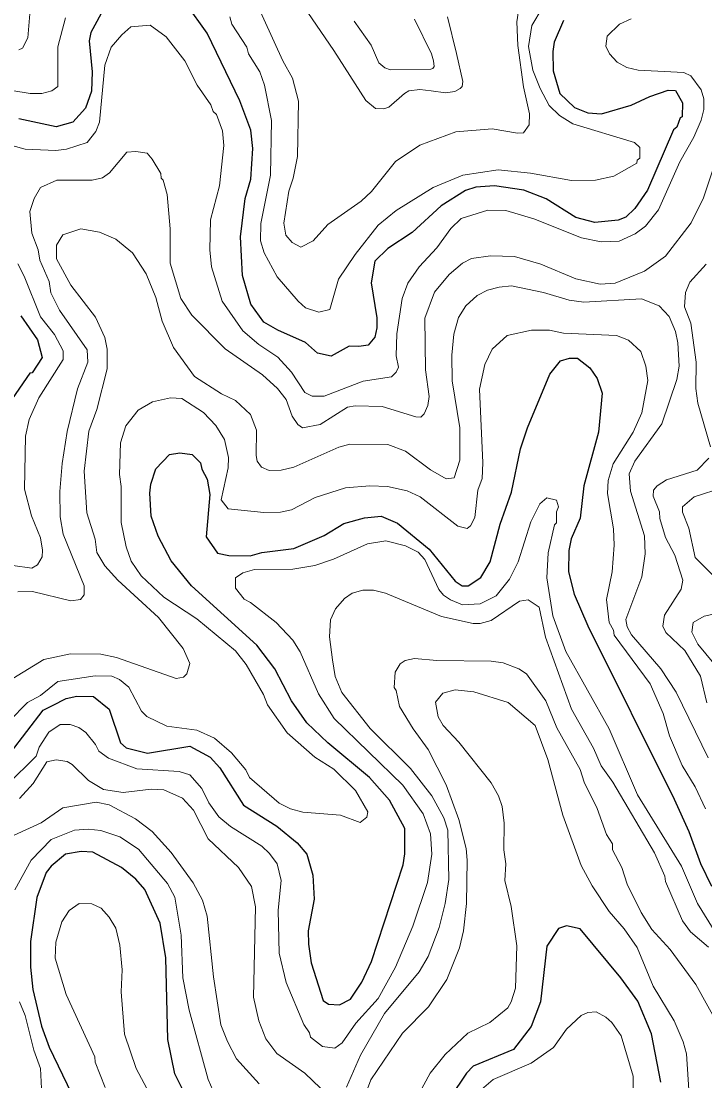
# Model space of a CAD drawing. Extents: x 673.3 to 698.5, y 6984.3 to 7012.3.
# Drawn here: x 688.869 to 689.905, y 6988.039 to 6989.644 of the extents above; entities that cross this region are included whole.
import ezdxf

# ---------------------------------------------------------------- set-up
doc = ezdxf.new("R2010")
doc.units = 0
doc.header["$LTSCALE"] = 0.032
doc.layers.add('1', color=7, linetype='Continuous', lineweight=25)
doc.layers.add('2', color=7, linetype='Continuous', lineweight=13)

msp = doc.modelspace()

# ---------------------------------------------------------------- linework, layer by layer
at = {"layer": '1'}
for points in [[(688.9963, 6989.6663), (688.9747, 6989.6267), (688.9721, 6989.614), (688.9765, 6989.5672), (688.9757, 6989.5379), (688.9664, 6989.5119), (688.9474, 6989.4909), (688.9221, 6989.4839), (688.8655, 6989.4957)], [(689.7093, 6989.3463), (689.6647, 6989.3747), (689.6306, 6989.3879), (689.5861, 6989.3942), (689.558, 6989.3926), (689.5422, 6989.3872), (689.5054, 6989.3643), (689.4617, 6989.3239), (689.4247, 6989.2993), (689.4048, 6989.2804), (689.3992, 6989.2473), (689.4081, 6989.1946), (689.4081, 6989.1792), (689.405, 6989.165), (689.3951, 6989.1533), (689.3808, 6989.1508), (689.3661, 6989.1515), (689.3389, 6989.1363), (689.3183, 6989.1411), (689.2998, 6989.1572), (689.2578, 6989.1758), (689.2366, 6989.188), (689.2169, 6989.2151), (689.2046, 6989.2587), (689.2014, 6989.317), (689.2084, 6989.3751), (689.2173, 6989.4044), (689.22, 6989.4509), (689.2169, 6989.4786), (689.2004, 6989.5232), (689.1508, 6989.6255), (689.1193, 6989.6701)], [(689.6908, 6989.6449), (689.6768, 6989.6118), (689.6746, 6989.5981), (689.6753, 6989.5688), (689.6851, 6989.5343), (689.7073, 6989.513), (689.7279, 6989.5051), (689.7486, 6989.5034), (689.7932, 6989.5167), (689.8214, 6989.5299), (689.8496, 6989.5392), (689.8603, 6989.539), (689.8712, 6989.5203), (689.8707, 6989.4989), (689.8677, 6989.4975), (689.8625, 6989.483), (689.8574, 6989.4791), (689.818, 6989.388), (689.799, 6989.3599), (689.7855, 6989.3468), (689.7739, 6989.3424), (689.7385, 6989.3389), (689.7093, 6989.3463)], [(688.8685, 6989.1977), (688.894, 6989.161), (688.9007, 6989.1345), (688.8855, 6989.1111), (688.8822, 6989.1107), (688.8497, 6989.0639)], [(689.0281, 6988.543), (689.0603, 6988.5351), (689.1248, 6988.5455), (689.1557, 6988.5291), (689.1703, 6988.513), (689.206, 6988.4563), (689.2565, 6988.4245), (689.2874, 6988.3992), (689.3017, 6988.3822), (689.3112, 6988.3504), (689.3129, 6988.314), (689.304, 6988.2658), (689.3042, 6988.2458), (689.3087, 6988.2173), (689.3268, 6988.1605), (689.3345, 6988.1549), (689.3512, 6988.1541), (689.3679, 6988.1627), (689.3855, 6988.1884), (689.3998, 6988.2193), (689.448, 6988.3658), (689.4505, 6988.3825), (689.4504, 6988.421), (689.4271, 6988.464), (689.397, 6988.4982), (689.3338, 6988.5508), (689.3018, 6988.5812), (689.2785, 6988.6143), (689.2536, 6988.6627), (689.2263, 6988.6989), (689.127, 6988.7886), (689.0966, 6988.8264), (689.0765, 6988.8637), (689.0661, 6988.8942), (689.0639, 6988.929), (689.0653, 6988.9427), (689.0731, 6988.9658), (689.0939, 6988.9877), (689.1094, 6988.99), (689.128, 6988.9877), (689.1409, 6988.9748), (689.1426, 6988.9653), (689.1509, 6988.9501), (689.1549, 6988.9271), (689.1493, 6988.8628), (689.1667, 6988.838), (689.1837, 6988.8347), (689.2163, 6988.834), (689.2339, 6988.8388), (689.2824, 6988.8453), (689.328, 6988.8648), (689.3578, 6988.8828), (689.3895, 6988.8916), (689.4146, 6988.8942), (689.4394, 6988.8835), (689.4873, 6988.8443), (689.5265, 6988.7955), (689.5372, 6988.7884), (689.5466, 6988.7884), (689.5657, 6988.801), (689.5799, 6988.8247), (689.5949, 6988.8819), (689.6118, 6988.9303), (689.6259, 6988.9959), (689.6364, 6989.028), (689.6703, 6989.1089), (689.6865, 6989.1293), (689.6997, 6989.1336), (689.7119, 6989.1333), (689.7306, 6989.1189), (689.742, 6989.1024), (689.7494, 6989.0804), (689.7437, 6989.0212), (689.7217, 6988.9398), (689.716, 6988.8912), (689.7026, 6988.8597), (689.6989, 6988.8418), (689.6982, 6988.8095), (689.7068, 6988.7757), (689.7275, 6988.7281), (689.8587, 6988.4655), (689.8808, 6988.4164), (689.8984, 6988.3681), (689.9149, 6988.3337)], [(688.8531, 6988.5354), (688.9023, 6988.6), (688.9163, 6988.6075), (688.9371, 6988.618), (688.9534, 6988.6215), (688.9786, 6988.6211), (689.0026, 6988.6017), (689.0194, 6988.5506), (689.0281, 6988.543)], [(689.119, 6988.015), (689.1019, 6988.0492), (689.0914, 6988.1013), (689.0881, 6988.2251), (689.0798, 6988.2777), (689.0565, 6988.3288), (689.0427, 6988.3442), (689.0211, 6988.3618), (688.9779, 6988.3852), (688.9599, 6988.386), (688.9361, 6988.382), (688.9147, 6988.3641), (688.9069, 6988.3542), (688.893, 6988.3167), (688.8831, 6988.2498), (688.883, 6988.211), (688.887, 6988.1772), (688.8999, 6988.1217), (688.9114, 6988.0896), (688.9455, 6988.0198)], [(689.8385, 6988.0368), (689.8241, 6988.1099), (689.8033, 6988.1593), (689.7775, 6988.1948), (689.716, 6988.269), (689.6956, 6988.2735), (689.6833, 6988.2693), (689.6656, 6988.2428), (689.6558, 6988.1583), (689.6419, 6988.121), (689.615, 6988.0864), (689.5542, 6988.0612), (689.5441, 6988.0505), (689.5193, 6988.0137)]]:
    msp.add_lwpolyline(points, dxfattribs=at)
at = {"layer": '2'}
for points in [[(688.8471, 6989.7598), (688.8693, 6989.7845), (688.8998, 6989.8053), (688.9586, 6989.8236), (689.0309, 6989.8275), (689.1115, 6989.8226), (689.1571, 6989.8169), (689.1894, 6989.81), (689.2223, 6989.795), (689.2451, 6989.7756), (689.2636, 6989.7537), (689.2802, 6989.7219), (689.2909, 6989.6848), (689.3036, 6989.657), (689.3428, 6989.5995), (689.3914, 6989.5235), (689.4061, 6989.5115), (689.4187, 6989.5108), (689.4261, 6989.5133), (689.4498, 6989.5344), (689.4563, 6989.5382), (689.4731, 6989.5401)], [(688.8656, 6989.6004), (688.8712, 6989.6027), (688.8794, 6989.6185), (688.8821, 6989.6548), (688.9037, 6989.7113), (688.9211, 6989.7378), (688.9478, 6989.7597), (688.9742, 6989.7705), (689.0013, 6989.7762), (689.0439, 6989.7787), (689.1193, 6989.79), (689.1576, 6989.7825), (689.186, 6989.7646), (689.2012, 6989.748), (689.2208, 6989.6912), (689.2209, 6989.6817), (689.2655, 6989.5835), (689.2801, 6989.5576), (689.2893, 6989.5225), (689.2876, 6989.4386), (689.2812, 6989.4059), (689.2747, 6989.3864)], [(689.185, 6989.6505), (689.1882, 6989.6394), (689.211, 6989.6043), (689.2137, 6989.5944), (689.2305, 6989.5672), (689.238, 6989.547), (689.2485, 6989.4936), (689.2469, 6989.4105), (689.2323, 6989.3375), (689.2315, 6989.3109), (689.2372, 6989.2931), (689.2572, 6989.2568), (689.2887, 6989.2196), (689.3001, 6989.2098), (689.32, 6989.2029), (689.3366, 6989.2073), (689.3497, 6989.2528), (689.3754, 6989.2906), (689.4101, 6989.335), (689.4371, 6989.3571), (689.4935, 6989.392), (689.5385, 6989.4105), (689.5916, 6989.4186), (689.6409, 6989.4138), (689.7028, 6989.4024), (689.7394, 6989.4032), (689.7671, 6989.4091), (689.8019, 6989.4289), (689.8025, 6989.4333), (689.8063, 6989.4361), (689.8063, 6989.4526), (689.7986, 6989.4598), (689.7052, 6989.4884), (689.6849, 6989.5011), (689.6693, 6989.5161), (689.6553, 6989.5417), (689.6442, 6989.5695), (689.6379, 6989.6054), (689.6426, 6989.6372), (689.6586, 6989.6633)], [(689.2747, 6989.3864), (689.2672, 6989.3376), (689.2703, 6989.3195), (689.2798, 6989.3086), (689.2927, 6989.3015), (689.3114, 6989.3113), (689.3336, 6989.336), (689.3843, 6989.3713), (689.4, 6989.386), (689.4362, 6989.4312), (689.4731, 6989.456), (689.5275, 6989.4764), (689.5825, 6989.4806), (689.6213, 6989.4741), (689.6303, 6989.4749), (689.6387, 6989.4868), (689.6394, 6989.5033), (689.6304, 6989.5444), (689.6216, 6989.607), (689.62, 6989.6428), (689.624, 6989.6698)], [(688.855, 6989.539), (688.8827, 6989.5342), (688.9006, 6989.5343), (688.9155, 6989.5381), (688.9244, 6989.545), (688.9245, 6989.6051), (688.9361, 6989.6489)], [(689.7933, 6989.6472), (689.7755, 6989.6395), (689.757, 6989.6209), (689.7552, 6989.6058), (689.7605, 6989.5941), (689.7722, 6989.5816), (689.7866, 6989.5735), (689.804, 6989.5698), (689.8731, 6989.566), (689.884, 6989.5609), (689.8996, 6989.5399), (689.9033, 6989.5261), (689.9033, 6989.5099), (689.8993, 6989.4939), (689.8881, 6989.4681), (689.8673, 6989.4306), (689.8348, 6989.3582), (689.8153, 6989.3332), (689.7995, 6989.3218), (689.7754, 6989.3105), (689.7477, 6989.3096), (689.718, 6989.3154), (689.6458, 6989.3446), (689.6037, 6989.357), (689.5762, 6989.3576), (689.5358, 6989.3448), (689.5201, 6989.3297), (689.4987, 6989.3007), (689.4721, 6989.2716), (689.4551, 6989.2471), (689.4465, 6989.2235), (689.4381, 6989.1702), (689.4375, 6989.1367), (689.4406, 6989.1198), (689.4374, 6989.112), (689.4301, 6989.1049), (689.3873, 6989.0987), (689.3281, 6989.0757), (689.3098, 6989.0756), (689.299, 6989.0816), (689.2786, 6989.1124), (689.2579, 6989.1349), (689.2293, 6989.1541), (689.2048, 6989.1749), (689.1736, 6989.2199), (689.1574, 6989.2719), (689.1549, 6989.2975), (689.1558, 6989.3427), (689.1695, 6989.3942), (689.1761, 6989.4557)], [(689.4651, 6989.647), (689.4907, 6989.5941), (689.4937, 6989.5836), (689.495, 6989.5749), (689.493, 6989.572), (689.4897, 6989.571), (689.4287, 6989.57), (689.4202, 6989.573), (689.4109, 6989.5805), (689.3992, 6989.6076), (689.3736, 6989.6439)], [(689.4731, 6989.5401), (689.4902, 6989.5383), (689.5118, 6989.5352), (689.526, 6989.5372), (689.5345, 6989.542), (689.5373, 6989.5449), (689.5383, 6989.5524), (689.5286, 6989.5949), (689.515, 6989.6505)], [(689.1761, 6989.4557), (689.1743, 6989.4779), (689.1652, 6989.5026), (689.1598, 6989.5068), (689.1566, 6989.517), (689.136, 6989.5468), (689.1173, 6989.5835), (689.0886, 6989.6201), (689.0645, 6989.6377), (689.0353, 6989.6352), (689.0215, 6989.6233), (689.0055, 6989.6045), (688.9959, 6989.5774), (688.9877, 6989.491), (688.9822, 6989.4767), (688.9693, 6989.46), (688.9377, 6989.4497), (688.9218, 6989.448), (688.875, 6989.45), (688.741, 6989.4869)], [(689.3636, 6989.0592), (689.375, 6989.0611), (689.4163, 6989.0603), (689.4673, 6989.0444), (689.4746, 6989.0441), (689.4797, 6989.0488), (689.4855, 6989.0616), (689.4871, 6989.0754), (689.4815, 6989.1155), (689.4807, 6989.1942), (689.4955, 6989.2333), (689.5174, 6989.26), (689.5376, 6989.2771), (689.5515, 6989.2842), (689.5804, 6989.2884), (689.6166, 6989.2875), (689.6564, 6989.2759), (689.7097, 6989.2535), (689.7466, 6989.2453), (689.7691, 6989.2468), (689.8138, 6989.2649), (689.8452, 6989.2881), (689.8843, 6989.3383), (689.9032, 6989.3761), (689.9374, 6989.4799)], [(688.8642, 6988.7793), (688.8861, 6988.7801), (688.9442, 6988.7656), (688.9588, 6988.7676), (688.9643, 6988.7751), (688.9643, 6988.7883), (688.9325, 6988.8668), (688.9284, 6988.8929), (688.9276, 6988.9316), (688.9312, 6988.9736), (688.9389, 6989.0223), (688.9542, 6989.0869), (688.97, 6989.1271), (688.969, 6989.146), (688.9273, 6989.2059), (688.914, 6989.2325), (688.9116, 6989.2496), (688.8974, 6989.2817), (688.8949, 6989.2972), (688.8854, 6989.3227), (688.8822, 6989.3557), (688.8887, 6989.375), (688.8984, 6989.3917), (688.9231, 6989.4031), (688.9768, 6989.4032), (688.9921, 6989.4064), (689.0029, 6989.414), (689.0294, 6989.4453), (689.0429, 6989.4463), (689.0598, 6989.4437), (689.0678, 6989.4348), (689.0805, 6989.4132), (689.0811, 6989.4059), (689.084, 6989.4029), (689.0904, 6989.3815), (689.0946, 6989.3294), (689.0946, 6989.2772), (689.1108, 6989.2236), (689.1277, 6989.1983), (689.1783, 6989.1476), (689.2345, 6989.1079), (689.2574, 6989.0873), (689.2705, 6989.0708), (689.2796, 6989.0455), (689.2885, 6989.0327), (689.2952, 6989.0278), (689.3221, 6989.0328), (689.3636, 6989.0592)], [(689.9099, 6988.5278), (689.8616, 6988.6274), (689.8382, 6988.6628), (689.7939, 6988.7143), (689.7873, 6988.7262), (689.7855, 6988.7373), (689.8094, 6988.8021), (689.8146, 6988.8371), (689.8138, 6988.8643), (689.7925, 6988.9319), (689.7902, 6988.9582), (689.7987, 6988.9776), (689.8396, 6989.0341), (689.8626, 6989.1013), (689.8659, 6989.1213), (689.8642, 6989.1567), (689.8606, 6989.1736), (689.8509, 6989.1963), (689.836, 6989.2124), (689.809, 6989.2232), (689.7216, 6989.2184), (689.6995, 6989.2212), (689.6603, 6989.233), (689.6121, 6989.2427), (689.5932, 6989.241), (689.5759, 6989.2362), (689.5601, 6989.2284), (689.5427, 6989.2127), (689.5317, 6989.1949), (689.5247, 6989.1697), (689.5214, 6989.1379), (689.5222, 6989.0988), (689.5336, 6989.0278), (689.5335, 6988.9789), (689.5251, 6988.952), (689.513, 6988.9505), (689.4894, 6988.9644), (689.4515, 6988.9926), (689.4245, 6989.0025), (689.3669, 6989.0033), (689.3504, 6988.9984), (689.2824, 6988.9685), (689.263, 6988.9638), (689.2447, 6988.9633), (689.2332, 6988.9684), (689.2267, 6988.9776), (689.2249, 6988.9858), (689.2257, 6989.0245), (689.2168, 6989.0481), (689.1939, 6989.0693), (689.1728, 6989.0794), (689.1318, 6989.1054), (689.0997, 6989.1497), (689.0829, 6989.1892), (689.073, 6989.2255), (689.0586, 6989.261), (689.0378, 6989.293), (689.0127, 6989.3135), (688.9877, 6989.3242), (688.9596, 6989.3291), (688.9324, 6989.3204), (688.9228, 6989.3046), (688.9227, 6989.2839), (688.9441, 6989.2437), (688.9816, 6989.1953), (688.996, 6989.1645), (688.9993, 6989.1469), (688.9993, 6989.1173), (688.9838, 6989.0554), (688.9717, 6989.0229), (688.9644, 6988.962), (688.9684, 6988.8992), (688.9813, 6988.8594), (688.9838, 6988.8391), (688.9956, 6988.8189), (689.0157, 6988.7973), (689.0773, 6988.7406), (689.1143, 6988.6936), (689.1246, 6988.6709), (689.1202, 6988.6554), (689.1152, 6988.6504), (689.1037, 6988.6483), (689.0137, 6988.6801), (688.9899, 6988.6848), (688.944, 6988.6857), (688.9032, 6988.6767), (688.8563, 6988.6481)], [(688.864, 6989.2764), (688.8738, 6989.2577), (688.8982, 6989.1958), (688.9195, 6989.1694), (688.9325, 6989.1447), (688.9325, 6989.1315), (688.8958, 6989.0731), (688.8812, 6989.0406), (688.8756, 6989.015), (688.8743, 6988.935), (688.8845, 6988.8945), (688.8985, 6988.861), (688.9016, 6988.8427), (688.9008, 6988.8327), (688.8939, 6988.8201), (688.8851, 6988.8152), (688.8563, 6988.8192)], [(689.9069, 6989.2759), (689.8823, 6989.2485), (689.8756, 6989.2327), (689.874, 6989.2113), (689.8837, 6989.1862), (689.8919, 6989.1271), (689.8911, 6989.0874), (689.8943, 6989.065), (689.9138, 6988.9993)], [(689.2723, 6988.5658), (689.2421, 6988.6084), (689.2363, 6988.6238), (689.2102, 6988.6694), (689.1936, 6988.6901), (689.1353, 6988.7386), (689.0854, 6988.7714), (689.0508, 6988.8036), (689.0359, 6988.8261), (689.028, 6988.8476), (689.0205, 6988.8844), (689.0205, 6988.9388), (689.0181, 6988.9571), (689.0198, 6989.0052), (689.0278, 6989.0308), (689.0463, 6989.0544), (689.0682, 6989.0673), (689.0954, 6989.0733), (689.1125, 6989.0722), (689.1456, 6989.0509), (689.164, 6989.0316), (689.1773, 6989.0104), (689.1833, 6988.9827), (689.1827, 6988.9673), (689.172, 6988.919), (689.1828, 6988.9054), (689.2366, 6988.8994), (689.2622, 6988.8999), (689.2785, 6988.9034), (689.3147, 6988.9222), (689.3604, 6988.9372), (689.3974, 6988.9398), (689.4244, 6988.9389), (689.4538, 6988.9324), (689.4736, 6988.9234), (689.5306, 6988.8791), (689.5447, 6988.8755), (689.5498, 6988.8796), (689.5563, 6988.892), (689.5611, 6988.9332), (689.5677, 6988.9513), (689.5686, 6988.975), (689.5637, 6989.0862), (689.5715, 6989.1236), (689.5829, 6989.1469), (689.6057, 6989.1679), (689.6421, 6989.1759), (689.6694, 6989.1759), (689.691, 6989.1714), (689.7711, 6989.1679), (689.7892, 6989.1605), (689.8079, 6989.1433), (689.8156, 6989.1212), (689.8187, 6989.0995), (689.8096, 6989.0506), (689.7966, 6989.0212), (689.7661, 6988.9735), (689.7584, 6988.9482), (689.7576, 6988.9282), (689.7664, 6988.8749), (689.7674, 6988.8503), (689.7648, 6988.8096), (689.756, 6988.7677), (689.76, 6988.733), (689.7664, 6988.7213), (689.7675, 6988.714), (689.822, 6988.6399), (689.842, 6988.5951), (689.8514, 6988.5613), (689.8706, 6988.5166), (689.8901, 6988.484), (689.9059, 6988.4505)], [(689.9112, 6988.982), (689.8936, 6988.9637), (689.847, 6988.949), (689.8328, 6988.9398), (689.8274, 6988.9332), (689.8268, 6988.9245), (689.8365, 6988.9004), (689.8366, 6988.8905), (689.8454, 6988.8619), (689.8596, 6988.835), (689.8715, 6988.7969), (689.8692, 6988.7837), (689.8439, 6988.7443), (689.8415, 6988.7275), (689.8459, 6988.718), (689.8748, 6988.6906), (689.8984, 6988.6515), (689.9079, 6988.6115)], [(689.9279, 6988.794), (689.8901, 6988.8312), (689.8806, 6988.876), (689.8709, 6988.9002), (689.8709, 6988.908), (689.8887, 6988.9235), (689.9326, 6988.9373)], [(689.9214, 6988.2623), (689.8939, 6988.3072), (689.8694, 6988.3641), (689.8031, 6988.4722), (689.7598, 6988.572), (689.6943, 6988.6893), (689.6748, 6988.7429), (689.6656, 6988.8007), (689.6675, 6988.8387), (689.677, 6988.881), (689.6801, 6988.884), (689.6802, 6988.9007), (689.6834, 6988.9081), (689.6801, 6988.9183), (689.6658, 6988.9218), (689.6549, 6988.9129), (689.6412, 6988.8857), (689.6219, 6988.8251), (689.6089, 6988.7986), (689.5889, 6988.7736), (689.5646, 6988.7615)], [(689.5646, 6988.7615), (689.5378, 6988.7599), (689.5195, 6988.7673), (689.509, 6988.7746), (689.5021, 6988.783), (689.4809, 6988.8285), (689.4704, 6988.8393), (689.4512, 6988.8492), (689.4215, 6988.8566), (689.3938, 6988.8519), (689.3424, 6988.8288), (689.314, 6988.8193), (689.2805, 6988.8136), (689.2225, 6988.8135), (689.2049, 6988.808), (689.1939, 6988.8008), (689.1937, 6988.7848), (689.2071, 6988.7681), (689.2168, 6988.7631), (689.2556, 6988.7331), (689.2809, 6988.7062), (689.292, 6988.6885), (689.3197, 6988.6249), (689.3432, 6988.5878), (689.4474, 6988.4868), (689.4782, 6988.443), (689.4895, 6988.4128), (689.4912, 6988.3822), (689.4848, 6988.3391), (689.4623, 6988.273), (689.4361, 6988.2107), (689.41, 6988.1637), (689.3762, 6988.1262), (689.3554, 6988.0964), (689.3442, 6988.088), (689.3259, 6988.0909), (689.3073, 6988.105), (689.3062, 6988.1115), (689.2973, 6988.1241), (689.2704, 6988.1879), (689.26, 6988.2323), (689.2584, 6988.2974), (689.2631, 6988.3422), (689.2569, 6988.3676), (689.2456, 6988.3832), (689.2337, 6988.3943), (689.1861, 6988.4238), (689.1684, 6988.4385), (689.1535, 6988.4596), (689.1429, 6988.4814), (689.1246, 6988.5024), (689.1085, 6988.5073), (689.0443, 6988.5113), (689.0016, 6988.5274), (688.9866, 6988.5383), (688.9817, 6988.5484), (688.9669, 6988.5666), (688.9562, 6988.5741), (688.9434, 6988.5783), (688.928, 6988.5783), (688.9108, 6988.5668), (688.8961, 6988.5443), (688.8919, 6988.5304), (688.8478, 6988.4872)], [(689.3621, 6988.0293), (689.3834, 6988.0777), (689.4198, 6988.1409), (689.4721, 6988.2039), (689.4858, 6988.227), (689.5023, 6988.271), (689.5115, 6988.3073), (689.5172, 6988.3435), (689.5156, 6988.4186), (689.5095, 6988.4371), (689.4914, 6988.4705), (689.4588, 6988.512), (689.3978, 6988.5724), (689.3552, 6988.6269), (689.3447, 6988.6513), (689.3406, 6988.6763), (689.3365, 6988.7113), (689.3377, 6988.7372), (689.3453, 6988.7539), (689.3589, 6988.7692), (689.3705, 6988.7775), (689.387, 6988.7818), (689.403, 6988.7818), (689.4213, 6988.7776), (689.5059, 6988.7419), (689.5541, 6988.7314), (689.5648, 6988.7314), (689.581, 6988.7359), (689.6243, 6988.7652), (689.6375, 6988.7671), (689.6541, 6988.7562), (689.6637, 6988.7107), (689.7027, 6988.6016), (689.7362, 6988.5426), (689.7479, 6988.5161), (689.7655, 6988.4913), (689.8285, 6988.3842), (689.8445, 6988.3489), (689.8454, 6988.3407), (689.8713, 6988.2809), (689.8832, 6988.2645), (689.9104, 6988.2412)], [(689.9455, 6988.6388), (689.8945, 6988.7002), (689.8854, 6988.7183), (689.8872, 6988.7329), (689.9042, 6988.7427), (689.9155, 6988.7452)], [(689.9252, 6988.1235), (689.8913, 6988.1846), (689.8522, 6988.2376), (689.8245, 6988.268), (689.8087, 6988.2935), (689.7871, 6988.3367), (689.7794, 6988.3619), (689.7649, 6988.3885), (689.765, 6988.3975), (689.7561, 6988.412), (689.7419, 6988.4515), (689.7221, 6988.491), (689.7159, 6988.5101), (689.6808, 6988.5735), (689.664, 6988.6145), (689.6347, 6988.6554), (689.6231, 6988.663), (689.5993, 6988.6717), (689.5811, 6988.6743), (689.4988, 6988.6752), (689.465, 6988.6783), (689.451, 6988.6753), (689.4435, 6988.6704), (689.4357, 6988.6576), (689.4343, 6988.6345), (689.4374, 6988.63), (689.4425, 6988.6057), (689.4631, 6988.572), (689.4859, 6988.5408), (689.5132, 6988.487), (689.5321, 6988.4344), (689.5433, 6988.3909), (689.5451, 6988.3728), (689.5441, 6988.3076), (689.5393, 6988.2661), (689.5333, 6988.2402), (689.514, 6988.1922), (689.4865, 6988.151), (689.4469, 6988.1112), (689.399, 6988.0401), (689.3834, 6987.9983)], [(688.8225, 6988.5555), (688.8788, 6988.6116), (688.8983, 6988.6224), (688.9244, 6988.6437), (688.9812, 6988.6523), (689.0066, 6988.6517), (689.0182, 6988.6469), (689.0323, 6988.6349), (689.0516, 6988.5988), (689.0597, 6988.5904), (689.0899, 6988.5759), (689.1351, 6988.5699), (689.162, 6988.558), (689.1876, 6988.5356), (689.2093, 6988.5098), (689.2153, 6988.4982), (689.2598, 6988.4592), (689.277, 6988.4507), (689.2958, 6988.4458), (689.3528, 6988.4413), (689.3828, 6988.4303), (689.3929, 6988.4382), (689.3942, 6988.4462), (689.3758, 6988.4787), (689.343, 6988.5107), (689.3142, 6988.5289), (689.2723, 6988.5658)], [(689.581, 6988.4901), (689.5321, 6988.5519), (689.5085, 6988.5772), (689.5008, 6988.5902), (689.4971, 6988.6124), (689.5082, 6988.6257), (689.5269, 6988.6311), (689.555, 6988.6278), (689.6069, 6988.6116), (689.6477, 6988.5771), (689.6673, 6988.5256), (689.69, 6988.4412), (689.7175, 6988.3651), (689.7343, 6988.3342), (689.7598, 6988.2951), (689.7826, 6988.2689), (689.8026, 6988.2406), (689.8269, 6988.1822), (689.8584, 6988.1298), (689.8722, 6988.098), (689.8772, 6988.0798), (689.8822, 6988.0017)], [(688.8666, 6988.4664), (688.8873, 6988.4889), (688.9081, 6988.5219), (688.9222, 6988.5252), (688.9386, 6988.5222), (688.9464, 6988.5177), (688.971, 6988.4938), (688.9939, 6988.48)], [(688.9939, 6988.48), (689.0234, 6988.4756), (689.0661, 6988.4804), (689.0851, 6988.4797), (689.1137, 6988.467), (689.1304, 6988.4487), (689.1526, 6988.4053), (689.1985, 6988.3619), (689.218, 6988.3329), (689.2242, 6988.3023), (689.2209, 6988.1656), (689.2292, 6988.1297), (689.2396, 6988.1025), (689.2566, 6988.08), (689.2988, 6988.0506), (689.3225, 6988.0278)], [(689.4468, 6987.9729), (689.4887, 6988.0503), (689.5115, 6988.0784), (689.5459, 6988.1112), (689.5791, 6988.127), (689.6064, 6988.1495), (689.6117, 6988.1582), (689.6182, 6988.1792), (689.6199, 6988.243), (689.6117, 6988.3029), (689.602, 6988.342), (689.6037, 6988.3674), (689.6004, 6988.3887), (689.6011, 6988.429), (689.5979, 6988.4544), (689.5923, 6988.4705), (689.581, 6988.4901)], [(689.1436, 6988.3125), (689.1296, 6988.3388), (689.0965, 6988.3847), (689.0675, 6988.4163), (689.0425, 6988.4356), (689.0023, 6988.4569), (688.9825, 6988.461), (688.9321, 6988.4525), (688.8995, 6988.4297), (688.8409, 6988.4028)], [(688.8593, 6988.328), (688.8844, 6988.3728), (688.9144, 6988.4041), (688.9499, 6988.4184), (688.9706, 6988.4202), (688.9899, 6988.4177), (689.0184, 6988.4083), (689.0471, 6988.3896), (689.0907, 6988.3378), (689.1021, 6988.317), (689.1117, 6988.2596), (689.114, 6988.1948), (689.1236, 6988.146), (689.1524, 6988.041), (689.1735, 6987.9921)], [(689.0885, 6987.9733), (689.0433, 6988.0573), (689.0255, 6988.1092), (689.0206, 6988.1734), (689.0221, 6988.2068), (689.0188, 6988.244), (689.0124, 6988.2702), (689.0026, 6988.2867), (688.9904, 6988.3005), (688.9762, 6988.3071), (688.9568, 6988.3076), (688.9417, 6988.2966), (688.9307, 6988.2795), (688.9216, 6988.2487), (688.9204, 6988.2248), (688.9374, 6988.1697), (688.9805, 6988.0752), (688.9814, 6988.0671), (688.9962, 6988.0287)], [(689.2296, 6988.0344), (689.1953, 6988.0722), (689.1815, 6988.0983), (689.1716, 6988.1236), (689.1606, 6988.1965), (689.1508, 6988.2883), (689.1436, 6988.3125)], [(688.8631, 6987.6847), (688.877, 6987.7209), (688.8882, 6987.7421), (688.9221, 6987.7733), (688.9268, 6987.7902), (688.9259, 6987.8003), (688.9161, 6987.8247), (688.9106, 6987.85), (688.9106, 6987.8805), (688.9162, 6987.9283), (688.9139, 6987.975), (688.9066, 6988.0095), (688.9001, 6988.0271), (688.8982, 6988.0573), (688.8885, 6988.085), (688.8749, 6988.1378), (688.8665, 6988.1586)], [(689.7958, 6988.0092), (689.7966, 6988.0456), (689.7781, 6988.107), (689.7639, 6988.1272), (689.7551, 6988.1352), (689.7402, 6988.1433), (689.7275, 6988.1425), (689.7176, 6988.1376), (689.6952, 6988.1169), (689.6756, 6988.0892), (689.6417, 6988.0654), (689.5844, 6988.0409), (689.5629, 6988.0228)]]:
    msp.add_lwpolyline(points, dxfattribs=at)

doc.saveas('drawing.dxf')
